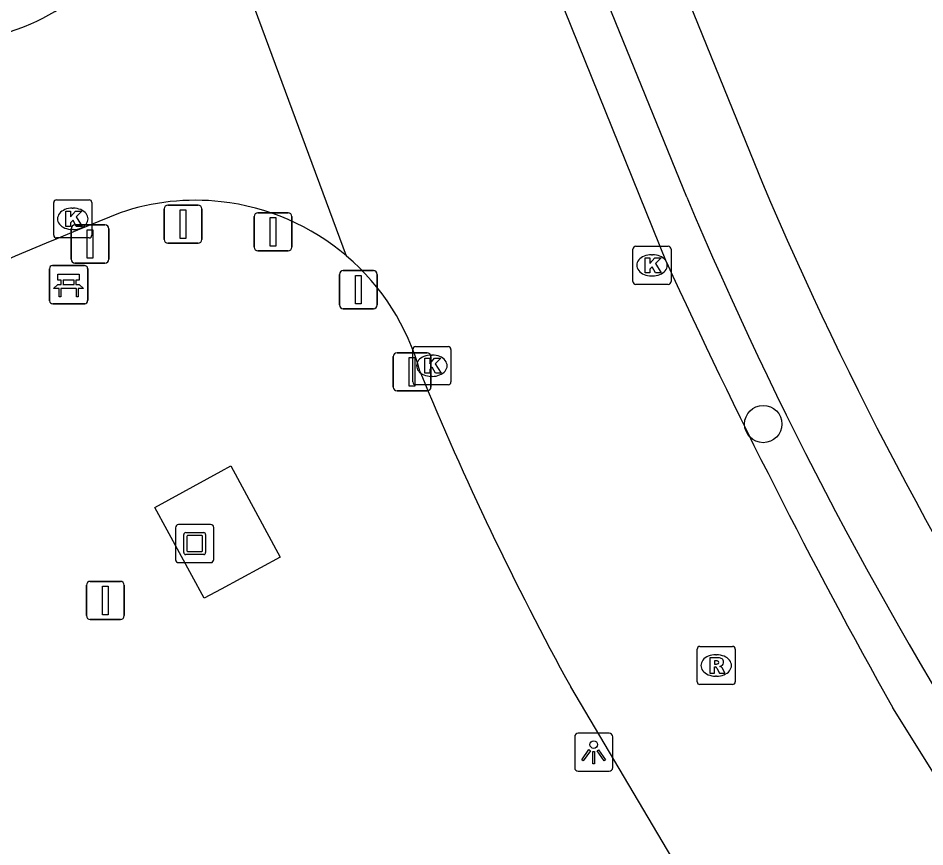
# Model space of a CAD drawing. Extents: x 157321 to 158827, y 386650 to 388532.
# Drawn here: x 158494.67 to 158518.46, y 387211.05 to 387232.8 of the extents above; entities that cross this region are included whole.
import ezdxf

# ---------------------------------------------------------------- set-up
doc = ezdxf.new("R2010")
doc.units = 0
for name, color, linetype in [('IMGEO_Afsluitpaal', 7, 'Continuous'), ('IMGEO_Bank', 7, 'Continuous'), ('IMGEO_Berm_groen', 7, 'Continuous'), ('IMGEO_Boom', 7, 'Continuous'), ('IMGEO_Kolk', 7, 'Continuous'), ('IMGEO_Kunstobject', 7, 'Continuous'), ('IMGEO_Lichtpunt', 7, 'Continuous'), ('IMGEO_Rijbaan_lokaal_gesloten', 7, 'Continuous'), ('IMGEO_Rioolput', 7, 'Continuous'), ('IMGEO_Vlaggenmast', 7, 'Continuous'), ('IMGEO_Voetpad_open', 7, 'Continuous')]:
    doc.layers.add(name, color=color, linetype=linetype)

msp = doc.modelspace()

# ---------------------------------------------------------------- linework, layer by layer
at = {"layer": 'IMGEO_Afsluitpaal'}
for p, q in [((158498.602, 387227.889), (158499.392, 387227.889)), ((158499.392, 387227.889), (158498.602, 387227.889)), ((158498.502, 387226.989), (158498.502, 387227.789)), ((158498.502, 387227.789), (158498.502, 387226.989)), ((158499.492, 387227.789), (158499.492, 387226.989)), ((158499.492, 387226.989), (158499.492, 387227.789)), ((158500.861, 387226.787), (158500.861, 387227.587)), ((158500.861, 387227.587), (158500.861, 387226.787)), ((158500.961, 387227.687), (158501.751, 387227.687)), ((158501.751, 387227.687), (158500.961, 387227.687)), ((158501.851, 387227.587), (158501.851, 387226.787)), ((158501.851, 387226.787), (158501.851, 387227.587)), ((158496.16, 387227.367), (158496.95, 387227.367)), ((158496.95, 387227.367), (158496.16, 387227.367)), ((158496.06, 387226.467), (158496.06, 387227.267)), ((158496.06, 387227.267), (158496.06, 387226.467)), ((158497.05, 387227.267), (158497.05, 387226.467)), ((158497.05, 387226.467), (158497.05, 387227.267)), ((158499.392, 387226.889), (158498.602, 387226.889)), ((158498.602, 387226.889), (158499.392, 387226.889)), ((158501.751, 387226.687), (158500.961, 387226.687)), ((158500.961, 387226.687), (158501.751, 387226.687)), ((158496.95, 387226.367), (158496.16, 387226.367)), ((158496.16, 387226.367), (158496.95, 387226.367)), ((158503.201, 387226.17), (158503.991, 387226.17)), ((158503.991, 387226.17), (158503.201, 387226.17)), ((158503.101, 387225.27), (158503.101, 387226.07)), ((158503.101, 387226.07), (158503.101, 387225.27)), ((158504.091, 387226.07), (158504.091, 387225.27)), ((158504.091, 387225.27), (158504.091, 387226.07)), ((158503.991, 387225.17), (158503.201, 387225.17)), ((158503.201, 387225.17), (158503.991, 387225.17)), ((158504.611, 387224.013), (158505.401, 387224.013)), ((158505.401, 387224.013), (158504.611, 387224.013)), ((158504.511, 387223.113), (158504.511, 387223.913)), ((158504.511, 387223.913), (158504.511, 387223.113)), ((158505.501, 387223.913), (158505.501, 387223.113)), ((158505.501, 387223.113), (158505.501, 387223.913)), ((158505.401, 387223.013), (158504.611, 387223.013)), ((158504.611, 387223.013), (158505.401, 387223.013))]:
    msp.add_line(p, q, dxfattribs=at)
for points in [[(158498.922, 387227.764), (158499.072, 387227.764), (158499.072, 387227.014), (158498.922, 387227.014), (158498.922, 387227.764)], [(158501.281, 387227.562), (158501.431, 387227.562), (158501.431, 387226.812), (158501.281, 387226.812), (158501.281, 387227.562)], [(158496.48, 387227.242), (158496.63, 387227.242), (158496.63, 387226.492), (158496.48, 387226.492), (158496.48, 387227.242)], [(158503.521, 387226.045), (158503.671, 387226.045), (158503.671, 387225.295), (158503.521, 387225.295), (158503.521, 387226.045)], [(158504.931, 387223.888), (158505.081, 387223.888), (158505.081, 387223.138), (158504.931, 387223.138), (158504.931, 387223.888)]]:
    msp.add_lwpolyline(points, dxfattribs=at)
for centre, start, end in [((158498.602, 387227.789), 90, 180), ((158498.602, 387227.789), 90, 180), ((158499.392, 387227.789), 0, 90), ((158499.392, 387227.789), 360, 90), ((158500.961, 387227.587), 90, 180), ((158500.961, 387227.587), 90, 180), ((158501.751, 387227.587), 0, 90), ((158501.751, 387227.587), 360, 90), ((158496.16, 387227.267), 90, 180), ((158496.16, 387227.267), 90, 180), ((158496.95, 387227.267), 0, 90), ((158496.95, 387227.267), 360, 90), ((158498.602, 387226.989), 180, 270), ((158498.602, 387226.989), 180, 270), ((158499.392, 387226.989), 270, 0), ((158499.392, 387226.989), 270, 0), ((158500.961, 387226.787), 180, 270), ((158500.961, 387226.787), 180, 270), ((158501.751, 387226.787), 270, 0), ((158501.751, 387226.787), 270, 0), ((158496.16, 387226.467), 180, 270), ((158496.16, 387226.467), 180, 270), ((158496.95, 387226.467), 270, 0), ((158496.95, 387226.467), 270, 0), ((158503.201, 387226.07), 90, 180), ((158503.201, 387226.07), 90, 180), ((158503.991, 387226.07), 0, 90), ((158503.991, 387226.07), 360, 90), ((158503.201, 387225.27), 180, 270), ((158503.201, 387225.27), 180, 270), ((158503.991, 387225.27), 270, 0), ((158503.991, 387225.27), 270, 0), ((158504.611, 387223.913), 90, 180), ((158504.611, 387223.913), 90, 180), ((158505.401, 387223.913), 0, 90), ((158505.401, 387223.913), 360, 90), ((158504.611, 387223.113), 180, 270), ((158504.611, 387223.113), 180, 270), ((158505.401, 387223.113), 270, 0), ((158505.401, 387223.113), 270, 0)]:
    msp.add_arc(centre, 0.1, start, end, dxfattribs=at)
at = {"layer": 'IMGEO_Bank'}
for p, q in [((158495.496, 387225.376), (158495.496, 387226.217)), ((158495.496, 387226.217), (158495.496, 387225.376)), ((158495.571, 387226.301), (158496.412, 387226.301)), ((158496.412, 387226.301), (158495.571, 387226.301)), ((158496.496, 387226.226), (158496.496, 387225.385)), ((158496.496, 387225.385), (158496.496, 387226.226)), ((158495.805, 387225.807), (158495.805, 387225.913)), ((158495.849, 387225.913), (158495.849, 387225.807)), ((158496.137, 387225.919), (158495.855, 387225.919)), ((158496.143, 387225.807), (158496.143, 387225.913)), ((158496.187, 387225.913), (158496.187, 387225.807)), ((158496.193, 387225.699), (158495.8, 387225.699)), ((158495.855, 387225.801), (158496.137, 387225.801)), ((158496.421, 387225.301), (158495.58, 387225.301)), ((158495.58, 387225.301), (158496.421, 387225.301))]:
    msp.add_line(p, q, dxfattribs=at)
for points in [[(158495.799, 387225.919), (158495.713, 387225.919), (158495.713, 387226.08), (158496.276, 387226.08), (158496.276, 387225.919), (158496.193, 387225.919)], [(158495.743, 387225.699), (158495.601, 387225.699), (158495.713, 387225.801), (158495.799, 387225.801)], [(158495.793, 387225.692), (158495.793, 387225.485), (158495.75, 387225.485), (158495.75, 387225.692)], [(158496.193, 387225.801), (158496.276, 387225.801), (158496.388, 387225.699), (158496.249, 387225.699)], [(158496.243, 387225.692), (158496.243, 387225.485), (158496.199, 387225.485), (158496.199, 387225.692)]]:
    msp.add_lwpolyline(points, dxfattribs=at)
for centre, radius, start, end in [((158495.574, 387226.223), 0.0779, 92.4484, 184.2845), ((158495.574, 387226.223), 0.0779, 92.4484, 184.2845), ((158496.418, 387226.223), 0.0779, 2.4484, 94.2845), ((158496.418, 387226.223), 0.0779, 2.4484, 94.2845), ((158495.798, 387225.912), 0.00671, 2.8957, 87.1043), ((158495.855, 387225.912), 0.00671, 92.8957, 177.1043), ((158496.137, 387225.912), 0.00671, 2.8957, 87.1043), ((158496.194, 387225.912), 0.00671, 92.8957, 177.1043), ((158495.743, 387225.692), 0.00671, 2.8957, 87.1043), ((158495.8, 387225.692), 0.00671, 92.8957, 177.1043), ((158495.798, 387225.808), 0.00671, 272.8957, 357.1043), ((158495.855, 387225.808), 0.00671, 182.8957, 267.1043), ((158496.137, 387225.808), 0.00671, 272.8957, 357.1043), ((158496.194, 387225.808), 0.00671, 182.8957, 267.1043), ((158496.192, 387225.692), 0.00671, 2.8957, 87.1043), ((158496.249, 387225.692), 0.00671, 92.8957, 177.1043), ((158495.574, 387225.379), 0.0779, 182.4484, 274.2845), ((158495.574, 387225.379), 0.0779, 182.4484, 274.2845), ((158496.418, 387225.379), 0.0779, 272.4484, 4.2845), ((158496.418, 387225.379), 0.0779, 272.4484, 4.2845)]:
    msp.add_arc(centre, radius, start, end, dxfattribs=at)
at = {"layer": 'IMGEO_Berm_groen'}
msp.add_lwpolyline([(158499.556, 387217.57), (158498.256, 387219.954), (158500, 387220.91), (158500.25, 387221.047), (158501.546, 387218.651), (158500, 387217.811), (158499.556, 387217.57)], dxfattribs=at)
at = {"layer": 'IMGEO_Boom'}
msp.add_circle((158514.216, 387222.143), 0.489, dxfattribs=at)
at = {"layer": 'IMGEO_Kolk'}
for p, q in [((158495.605, 387227.102), (158495.605, 387227.954)), ((158495.68, 387228.028), (158496.532, 387228.028)), ((158496.606, 387227.954), (158496.606, 387227.102)), ((158496.093, 387227.808), (158496.118, 387227.808)), ((158496.116, 387227.248), (158496.091, 387227.248)), ((158496.532, 387227.028), (158495.68, 387227.028)), ((158510.798, 387225.882), (158510.798, 387226.734)), ((158510.873, 387226.808), (158511.725, 387226.808)), ((158511.799, 387226.734), (158511.799, 387225.882)), ((158511.286, 387226.588), (158511.311, 387226.588)), ((158511.309, 387226.028), (158511.284, 387226.028)), ((158511.725, 387225.808), (158510.873, 387225.808)), ((158505.023, 387223.248), (158505.023, 387224.1)), ((158505.098, 387224.174), (158505.95, 387224.174)), ((158506.024, 387224.1), (158506.024, 387223.248)), ((158505.511, 387223.954), (158505.536, 387223.954)), ((158505.534, 387223.394), (158505.509, 387223.394)), ((158505.95, 387223.174), (158505.098, 387223.174))]:
    msp.add_line(p, q, dxfattribs=at)
for points in [[(158495.605, 387227.102), (158495.605, 387227.954)], [(158495.68, 387228.028), (158496.532, 387228.028)], [(158496.606, 387227.954), (158496.606, 387227.102)], [(158495.926, 387227.728), (158496.049, 387227.728), (158496.049, 387227.577), (158496.179, 387227.728), (158496.343, 387227.728), (158496.197, 387227.577), (158496.35, 387227.328), (158496.198, 387227.328), (158496.113, 387227.492), (158496.049, 387227.425), (158496.049, 387227.328), (158495.926, 387227.328), (158495.926, 387227.728)], [(158496.532, 387227.028), (158495.68, 387227.028)], [(158510.798, 387225.882), (158510.798, 387226.734)], [(158510.873, 387226.808), (158511.725, 387226.808)], [(158511.799, 387226.734), (158511.799, 387225.882)], [(158511.119, 387226.508), (158511.242, 387226.508), (158511.242, 387226.357), (158511.372, 387226.508), (158511.536, 387226.508), (158511.39, 387226.357), (158511.543, 387226.108), (158511.391, 387226.108), (158511.306, 387226.272), (158511.242, 387226.205), (158511.242, 387226.108), (158511.119, 387226.108), (158511.119, 387226.508)], [(158511.725, 387225.808), (158510.873, 387225.808)], [(158505.023, 387223.248), (158505.023, 387224.1)], [(158505.098, 387224.174), (158505.95, 387224.174)], [(158506.024, 387224.1), (158506.024, 387223.248)], [(158505.344, 387223.874), (158505.467, 387223.874), (158505.467, 387223.723), (158505.597, 387223.874), (158505.761, 387223.874), (158505.615, 387223.723), (158505.768, 387223.474), (158505.616, 387223.474), (158505.531, 387223.638), (158505.467, 387223.571), (158505.467, 387223.474), (158505.344, 387223.474), (158505.344, 387223.874)], [(158505.95, 387223.174), (158505.098, 387223.174)]]:
    msp.add_lwpolyline(points, dxfattribs=at)
for centre, start, end in [((158495.682, 387227.952), 91.552, 178.448), ((158495.682, 387227.952), 91.552, 178.448), ((158496.53, 387227.952), 1.552, 88.448), ((158496.53, 387227.952), 1.552, 88.448), ((158495.682, 387227.104), 181.552, 268.448), ((158495.682, 387227.104), 181.552, 268.448), ((158496.53, 387227.104), 271.552, 358.448), ((158496.53, 387227.104), 271.552, 358.448), ((158510.875, 387226.732), 91.552, 178.448), ((158510.875, 387226.732), 91.552, 178.448), ((158511.723, 387226.732), 1.552, 88.448), ((158511.723, 387226.732), 1.552, 88.448), ((158510.875, 387225.884), 181.552, 268.448), ((158510.875, 387225.884), 181.552, 268.448), ((158511.723, 387225.884), 271.552, 358.448), ((158511.723, 387225.884), 271.552, 358.448), ((158505.1, 387224.098), 91.552, 178.448), ((158505.1, 387224.098), 91.552, 178.448), ((158505.948, 387224.098), 1.552, 88.448), ((158505.948, 387224.098), 1.552, 88.448), ((158505.1, 387223.25), 181.552, 268.448), ((158505.1, 387223.25), 181.552, 268.448), ((158505.948, 387223.25), 271.552, 358.448), ((158505.948, 387223.25), 271.552, 358.448)]:
    msp.add_arc(centre, 0.0765, start, end, dxfattribs=at)
for centre, major_axis, ratio, start_param, end_param in [((158496.092, 387227.528), (-0.387, 0.002), 0.722429, 4.712389, 7.853982), ((158496.117, 387227.528), (-0.39, 0.002), 0.717154, 1.570796, 4.712389), ((158511.285, 387226.308), (-0.387, 0.002), 0.722429, 4.712389, 7.853982), ((158511.31, 387226.308), (-0.39, 0.002), 0.717154, 1.570796, 4.712389), ((158505.51, 387223.674), (-0.387, 0.002), 0.722429, 4.712389, 7.853982), ((158505.535, 387223.674), (-0.39, 0.002), 0.717154, 1.570796, 4.712389)]:
    msp.add_ellipse(centre, major_axis=major_axis, ratio=ratio, start_param=start_param, end_param=end_param, dxfattribs=at)
at = {"layer": 'IMGEO_Kunstobject'}
for p, q in [((158499.719, 387219.506), (158498.878, 387219.506)), ((158499.719, 387219.506), (158498.878, 387219.506)), ((158498.803, 387219.422), (158498.803, 387218.581)), ((158498.803, 387219.422), (158498.803, 387218.581)), ((158499.067, 387219.294), (158499.541, 387219.294)), ((158499.803, 387218.59), (158499.803, 387219.431)), ((158499.803, 387218.59), (158499.803, 387219.431)), ((158499.017, 387218.77), (158499.017, 387219.244)), ((158499.097, 387219.194), (158499.097, 387218.82)), ((158499.491, 387219.214), (158499.117, 387219.214)), ((158499.511, 387218.82), (158499.511, 387219.194)), ((158499.591, 387219.244), (158499.591, 387218.77)), ((158499.117, 387218.8), (158499.491, 387218.8)), ((158499.541, 387218.72), (158499.067, 387218.72)), ((158498.887, 387218.506), (158499.728, 387218.506)), ((158498.887, 387218.506), (158499.728, 387218.506))]:
    msp.add_line(p, q, dxfattribs=at)
for centre, radius, start, end in [((158498.881, 387219.428), 0.0779, 92.4484, 184.2845), ((158498.881, 387219.428), 0.0779, 92.4484, 184.2845), ((158499.725, 387219.428), 0.0779, 2.4484, 94.2845), ((158499.725, 387219.428), 0.0779, 2.4484, 94.2845), ((158499.067, 387219.244), 0.05, 90, 180), ((158499.541, 387219.244), 0.05, 360, 90), ((158499.117, 387219.194), 0.02, 90, 180), ((158499.491, 387219.194), 0.02, 360, 90), ((158499.117, 387218.82), 0.02, 180, 270), ((158499.491, 387218.82), 0.02, 270, 0), ((158498.881, 387218.584), 0.0779, 182.4484, 274.2845), ((158498.881, 387218.584), 0.0779, 182.4484, 274.2845), ((158499.067, 387218.77), 0.05, 180, 270), ((158499.541, 387218.77), 0.05, 270, 0), ((158499.725, 387218.584), 0.0779, 272.4484, 4.2845), ((158499.725, 387218.584), 0.0779, 272.4484, 4.2845)]:
    msp.add_arc(centre, radius, start, end, dxfattribs=at)
at = {"layer": 'IMGEO_Lichtpunt'}
for p, q in [((158510.173, 387214.029), (158509.365, 387214.029)), ((158510.173, 387214.029), (158509.365, 387214.029)), ((158509.271, 387213.934), (158509.271, 387213.127)), ((158509.271, 387213.934), (158509.271, 387213.127)), ((158510.267, 387213.127), (158510.267, 387213.934)), ((158510.267, 387213.127), (158510.267, 387213.934)), ((158509.365, 387213.033), (158510.173, 387213.033)), ((158509.365, 387213.033), (158510.173, 387213.033))]:
    msp.add_line(p, q, dxfattribs=at)
for points in [[(158509.645, 387213.598), (158509.684, 387213.57), (158509.496, 387213.308), (158509.458, 387213.335), (158509.645, 387213.598)], [(158509.747, 387213.55), (158509.794, 387213.55), (158509.794, 387213.228), (158509.747, 387213.228), (158509.747, 387213.55)], [(158509.857, 387213.57), (158509.895, 387213.597), (158510.082, 387213.335), (158510.043, 387213.307), (158509.857, 387213.57)]]:
    msp.add_lwpolyline(points, dxfattribs=at)
msp.add_circle((158509.77, 387213.732), 0.0994, dxfattribs=at)
for centre, start, end in [((158509.365, 387213.934), 90, 180), ((158509.365, 387213.934), 90, 180), ((158510.173, 387213.934), 0, 90), ((158510.173, 387213.934), 0, 90), ((158509.365, 387213.127), 180, 270), ((158509.365, 387213.127), 180, 270), ((158510.173, 387213.127), 270, 0), ((158510.173, 387213.127), 270, 360)]:
    msp.add_arc(centre, 0.0946, start, end, dxfattribs=at)
at = {"layer": 'IMGEO_Rijbaan_lokaal_gesloten'}
for points in [[(158503.289, 387226.553), (158498.747, 387238.815)], [(158511.675, 387226.394), (158506.696, 387238.747)], [(158493.517, 387232.117), (158494.672, 387232.512)], [(158497.352, 387227.686), (158496.229, 387227.231)], [(158517.935, 387201.581), (158515.76, 387204.58), (158513.223, 387208.386), (158509.168, 387215.243)], [(158519.734, 387211.31), (158517.613, 387214.695)]]:
    msp.add_lwpolyline(points, dxfattribs=at)
for centre, radius, start, end in [((158492.484, 387238.397), 6.278, 290.3974, 316.2356), ((158499.325, 387221.942), 6.074, 83.6238, 108.9616), ((158499.32, 387221.901), 6.115, 49.5326, 83.6169), ((158532.748, 387137.666), 96.724, 112.18246, 123.37169), ((158499.319, 387221.908), 6.11, 15.363, 49.4813), ((158659.766, 387294.203), 162.877, 204.60254, 209.21894), ((158580.166, 387254.244), 81.005, 202.2838, 208.7808)]:
    msp.add_arc(centre, radius, start, end, dxfattribs=at)
at = {"layer": 'IMGEO_Rioolput'}
for p, q in [((158512.481, 387215.381), (158512.481, 387216.233)), ((158512.556, 387216.307), (158513.408, 387216.307)), ((158513.482, 387216.233), (158513.482, 387215.381)), ((158512.969, 387216.087), (158512.994, 387216.087)), ((158512.992, 387215.527), (158512.967, 387215.527)), ((158513.408, 387215.307), (158512.556, 387215.307))]:
    msp.add_line(p, q, dxfattribs=at)
for points in [[(158512.481, 387215.381), (158512.481, 387216.233)], [(158512.556, 387216.307), (158513.408, 387216.307)], [(158513.482, 387216.233), (158513.482, 387215.381)], [(158513.07, 387216.005), (158512.818, 387216.007), (158512.818, 387215.607)], [(158512.996, 387215.926), (158512.942, 387215.926), (158512.942, 387215.845)], [(158512.818, 387215.607), (158512.942, 387215.607), (158512.942, 387215.769), (158512.953, 387215.769)], [(158512.942, 387215.845), (158512.994, 387215.845)], [(158513, 387215.74), (158513.071, 387215.607), (158513.211, 387215.607), (158513.146, 387215.733)], [(158513.408, 387215.307), (158512.556, 387215.307)]]:
    msp.add_lwpolyline(points, dxfattribs=at)
for centre, radius, start, end in [((158512.558, 387216.231), 0.0765, 91.552, 178.448), ((158512.558, 387216.231), 0.0765, 91.552, 178.448), ((158513.406, 387216.231), 0.0765, 1.552, 88.448), ((158513.406, 387216.231), 0.0765, 1.552, 88.448), ((158513.002, 387215.83), 0.0964, 77.0061, 93.1865), ((158513.016, 387215.887), 0.0378, 276.6634, 79.6772), ((158513.069, 387215.895), 0.109, 350.3612, 89.416), ((158512.952, 387215.716), 0.0533, 26.0293, 88.6989), ((158512.978, 387216.034), 0.19, 274.7715, 282.9687), ((158513.067, 387215.895), 0.112, 277.5842, 350.9817), ((158513.051, 387215.68), 0.108, 29.5134, 73.7905), ((158512.558, 387215.383), 0.0765, 181.552, 268.448), ((158512.558, 387215.383), 0.0765, 181.552, 268.448), ((158513.406, 387215.383), 0.0765, 271.552, 358.448), ((158513.406, 387215.383), 0.0765, 271.552, 358.448)]:
    msp.add_arc(centre, radius, start, end, dxfattribs=at)
for centre, major_axis, ratio, start_param, end_param in [((158512.968, 387215.807), (-0.387, 0.002), 0.722429, 4.712389, 7.853982), ((158512.993, 387215.807), (-0.39, 0.002), 0.717154, 1.570796, 4.712389)]:
    msp.add_ellipse(centre, major_axis=major_axis, ratio=ratio, start_param=start_param, end_param=end_param, dxfattribs=at)
at = {"layer": 'IMGEO_Vlaggenmast'}
for p, q in [((158496.463, 387217.115), (158496.463, 387217.915)), ((158496.463, 387217.915), (158496.463, 387217.115)), ((158496.563, 387218.015), (158497.353, 387218.015)), ((158497.353, 387218.015), (158496.563, 387218.015)), ((158497.453, 387217.915), (158497.453, 387217.115)), ((158497.453, 387217.115), (158497.453, 387217.915)), ((158497.353, 387217.015), (158496.563, 387217.015)), ((158496.563, 387217.015), (158497.353, 387217.015))]:
    msp.add_line(p, q, dxfattribs=at)
msp.add_lwpolyline([(158496.883, 387217.89), (158497.033, 387217.89), (158497.033, 387217.14), (158496.883, 387217.14), (158496.883, 387217.89)], dxfattribs=at)
for centre, start, end in [((158496.563, 387217.915), 90, 180), ((158496.563, 387217.915), 90, 180), ((158497.353, 387217.915), 0, 90), ((158497.353, 387217.915), 360, 90), ((158496.563, 387217.115), 180, 270), ((158496.563, 387217.115), 180, 270), ((158497.353, 387217.115), 270, 0), ((158497.353, 387217.115), 270, 0)]:
    msp.add_arc(centre, 0.1, start, end, dxfattribs=at)
at = {"layer": 'IMGEO_Voetpad_open'}
for points in [[(158507.735, 387244.384), (158514.195, 387228.465)], [(158512.212, 387228.096), (158507.78, 387238.995)]]:
    msp.add_lwpolyline(points, dxfattribs=at)
for centre, radius, start, end in [((158605.912, 387267.508), 99.682, 203.05909, 213.08627), ((158608.164, 387268.454), 104.094, 202.81171, 212.85964)]:
    msp.add_arc(centre, radius, start, end, dxfattribs=at)

doc.saveas('drawing.dxf')
